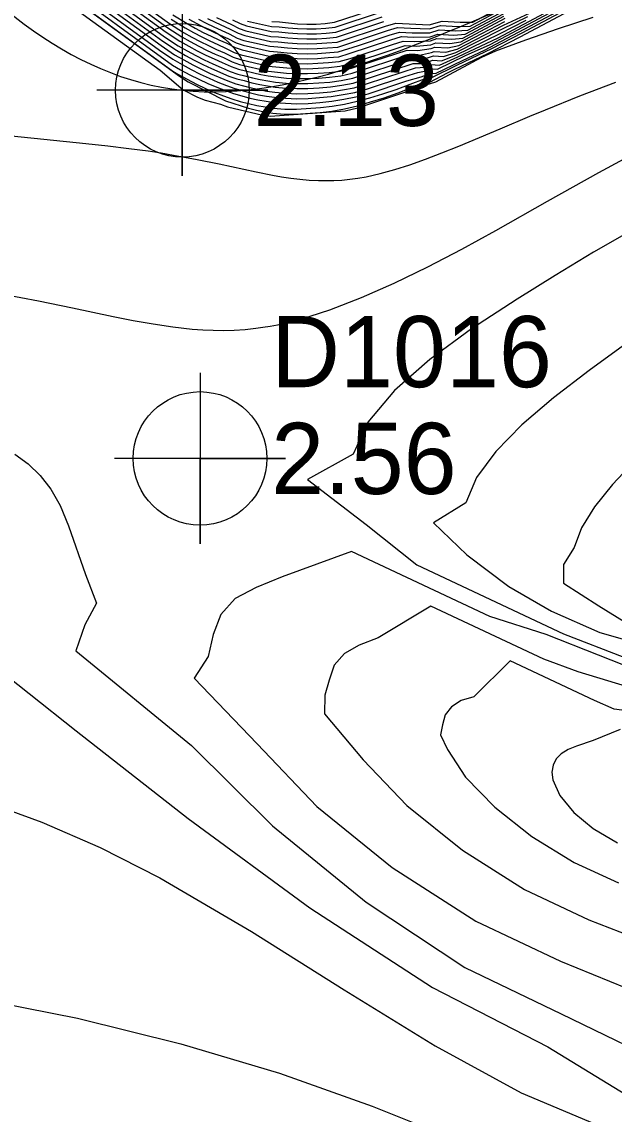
# Model space of a CAD drawing. Extents: x 2356077 to 2359823, y 225951 to 227822.
# Drawn here: x 2357200.57 to 2357221.36, y 226624.27 to 226662.63 of the extents above; entities that cross this region are included whole.
import ezdxf

# ---------------------------------------------------------------- set-up
doc = ezdxf.new("R2010")
doc.units = 0
for name, color, linetype in [('DTM Contours Major', 7, 'Continuous'), ('DTM Contours Minor', 7, 'Continuous'), ('Exist DTM Breakline', 7, 'Continuous'), ('Exist DTM Breakline Cogo Elevation', 7, 'Continuous'), ('Exist DTM Breakline Cogo Point CELL', 7, 'Continuous'), ('Exist DTM Regular Point CELL', 7, 'Continuous'), ('Exist DTM Regular Point Cogo Elevation', 7, 'Continuous'), ('Exist DTM Regular Point Cogo Number', 7, 'Continuous')]:
    doc.layers.add(name, color=color, linetype=linetype)

msp = doc.modelspace()

# ---------------------------------------------------------------- linework, layer by layer
at = {"layer": 'DTM Contours Major'}
for points in [[(2357202.047, 226664.287), (2357205.465, 226661.794), (2357205.937, 226661.475), (2357206.257, 226661.291), (2357206.573, 226661.121), (2357206.883, 226660.964), (2357207.189, 226660.819), (2357207.801, 226660.56), (2357208.082, 226660.457), (2357208.626, 226660.313), (2357208.902, 226660.25), (2357209.178, 226660.199), (2357209.454, 226660.159), (2357209.839, 226660.122), (2357210.227, 226660.106), (2357210.618, 226660.111), (2357211.017, 226660.139), (2357211.418, 226660.176), (2357211.827, 226660.237), (2357212.236, 226660.313), (2357212.674, 226660.447), (2357213.953, 226660.869), (2357214.388, 226661.009), (2357214.716, 226661.038), (2357214.935, 226661.129), (2357215.235, 226661.113), (2357215.872, 226661.404), (2357217.29, 226662.071), (2357223.775, 226665.528)], [(2357201.336, 226663.91), (2357205.426, 226660.927), (2357206.235, 226660.246), (2357206.745, 226659.988), (2357207.008, 226659.876), (2357207.274, 226659.803), (2357207.543, 226659.735), (2357207.797, 226659.64), (2357209.036, 226659.357), (2357209.293, 226659.318), (2357211.925, 226659.504), (2357212.368, 226659.614), (2357214.513, 226660.323), (2357214.577, 226660.356), (2357215.1, 226660.527), (2357216.721, 226661.391), (2357217.212, 226661.608), (2357218.267, 226662.001), (2357219.415, 226662.401), (2357220.623, 226662.799)], [(2357204.597, 226663.418), (2357205.758, 226662.572), (2357206.249, 226662.261), (2357206.544, 226662.093), (2357206.835, 226661.938), (2357207.122, 226661.794), (2357207.406, 226661.662), (2357207.687, 226661.542), (2357207.995, 226661.39), (2357208.246, 226661.302), (2357209.236, 226661.076), (2357209.873, 226661.009), (2357210.236, 226660.988), (2357210.602, 226660.985), (2357210.972, 226661.001), (2357211.349, 226661.028), (2357211.731, 226661.07), (2357212.12, 226661.171), (2357213.647, 226661.675), (2357214.032, 226661.798), (2357214.417, 226661.778), (2357214.926, 226661.826), (2357215.105, 226661.891), (2357215.594, 226661.866), (2357215.979, 226661.927), (2357217.544, 226662.761)], [(2357207.096, 226662.744), (2357207.359, 226662.614), (2357207.892, 226662.371), (2357208.171, 226662.229), (2357208.4, 226662.149), (2357209.297, 226661.944), (2357209.57, 226661.928), (2357209.905, 226661.89), (2357210.243, 226661.867), (2357210.585, 226661.858), (2357210.932, 226661.864), (2357211.282, 226661.889), (2357211.643, 226661.919), (2357213.343, 226662.481), (2357213.696, 226662.586), (2357214.868, 226662.526), (2357215.328, 226662.65), (2357215.954, 226662.618), (2357216.404, 226662.619), (2357217.588, 226663.25)], [(2357222.081, 226647.204), (2357221.301, 226646.38), (2357220.673, 226645.6), (2357220.219, 226644.863), (2357219.962, 226644.172), (2357219.585, 226643.573), (2357219.587, 226642.919), (2357220.827, 226642.122), (2357221.71, 226641.573)], [(2357222.989, 226638.283), (2357221.36, 226638.488), (2357220.679, 226638.798), (2357217.718, 226640.193), (2357216.441, 226638.929), (2357215.995, 226638.791), (2357215.659, 226638.578), (2357215.436, 226638.294), (2357215.334, 226637.946), (2357215.271, 226637.589), (2357215.511, 226637.08), (2357216.151, 226636.103), (2357217.174, 226635.052), (2357218.477, 226634.021), (2357219.959, 226633.102), (2357221.519, 226632.388)], [(2357155.299, 226629.964), (2357167.323, 226632.968), (2357177.52, 226635.242), (2357180.792, 226635.842), (2357183.719, 226636.279), (2357186.358, 226636.561), (2357188.766, 226636.693), (2357191.001, 226636.682), (2357193.119, 226636.536), (2357195.196, 226636.253), (2357197.234, 226635.829), (2357199.255, 226635.256), (2357201.278, 226634.526), (2357203.327, 226633.63), (2357205.421, 226632.562), (2357208.634, 226630.681), (2357211.889, 226628.638), (2357215.081, 226626.671), (2357218.105, 226625.016), (2357220.909, 226623.833)]]:
    msp.add_lwpolyline(points, dxfattribs=at)
at = {"layer": 'DTM Contours Minor'}
for points in [[(2357201.774, 226664.09), (2357205.863, 226661.108), (2357206.146, 226660.947), (2357206.47, 226660.773), (2357206.789, 226660.613), (2357207.104, 226660.466), (2357207.415, 226660.334), (2357207.722, 226660.215), (2357208.009, 226660.116), (2357208.295, 226660.029), (2357208.579, 226659.954), (2357208.862, 226659.892), (2357209.145, 226659.841), (2357209.43, 226659.802), (2357209.825, 226659.768), (2357210.224, 226659.755), (2357210.627, 226659.766), (2357211.037, 226659.794), (2357211.452, 226659.844), (2357211.875, 226659.913), (2357212.298, 226660), (2357212.731, 226660.105), (2357214.092, 226660.553), (2357214.585, 226660.699), (2357214.817, 226660.785), (2357214.882, 226660.823), (2357215.094, 226660.812), (2357216.036, 226661.273), (2357216.814, 226661.631), (2357223.924, 226665.422)], [(2357201.917, 226664.184), (2357205.408, 226661.638), (2357205.875, 226661.315), (2357206.2, 226661.129), (2357206.52, 226660.955), (2357206.835, 226660.796), (2357207.145, 226660.649), (2357207.453, 226660.516), (2357207.757, 226660.397), (2357208.046, 226660.289), (2357208.602, 226660.135), (2357208.882, 226660.072), (2357209.161, 226660.021), (2357209.442, 226659.981), (2357209.832, 226659.945), (2357210.225, 226659.93), (2357210.622, 226659.938), (2357211.027, 226659.967), (2357211.434, 226660.008), (2357211.85, 226660.073), (2357212.266, 226660.154), (2357212.704, 226660.276), (2357214.019, 226660.71), (2357214.475, 226660.85), (2357214.764, 226660.91), (2357214.901, 226660.976), (2357215.164, 226660.963), (2357216.141, 226661.453), (2357217.011, 226661.829), (2357223.848, 226665.474)], [(2357202.349, 226663.472), (2357205.876, 226660.9), (2357206.044, 226660.793), (2357206.376, 226660.611), (2357206.702, 226660.443), (2357207.024, 226660.29), (2357207.342, 226660.151), (2357207.657, 226660.027), (2357207.95, 226659.924), (2357208.242, 226659.834), (2357208.532, 226659.757), (2357208.821, 226659.692), (2357209.111, 226659.641), (2357209.401, 226659.602), (2357209.805, 226659.568), (2357210.21, 226659.563), (2357211.051, 226659.622), (2357211.469, 226659.664), (2357211.903, 226659.743), (2357212.338, 226659.842), (2357212.784, 226659.961), (2357213.241, 226660.1), (2357213.712, 226660.258), (2357214.199, 226660.437), (2357214.702, 226660.634), (2357214.791, 226660.673), (2357214.945, 226660.665), (2357215.866, 226661.121), (2357217.073, 226661.69), (2357218.131, 226662.24), (2357223.928, 226665.331)], [(2357202.428, 226664.604), (2357205.639, 226662.262), (2357206.124, 226661.948), (2357206.43, 226661.774), (2357206.73, 226661.612), (2357207.027, 226661.463), (2357207.32, 226661.327), (2357207.609, 226661.202), (2357207.921, 226661.056), (2357208.183, 226660.964), (2357208.96, 226660.783), (2357209.215, 226660.728), (2357209.491, 226660.693), (2357209.86, 226660.655), (2357210.232, 226660.636), (2357210.608, 226660.635), (2357210.989, 226660.656), (2357211.375, 226660.685), (2357211.768, 226660.735), (2357212.17, 226660.824), (2357214.168, 226661.483), (2357214.537, 226661.464), (2357214.955, 226661.551), (2357215.048, 226661.585), (2357215.45, 226661.565), (2357215.851, 226661.672), (2357217.475, 226662.508), (2357218.39, 226662.936)], [(2357202.552, 226664.713), (2357205.698, 226662.417), (2357206.186, 226662.104), (2357206.487, 226661.934), (2357206.783, 226661.775), (2357207.074, 226661.629), (2357207.363, 226661.494), (2357207.648, 226661.372), (2357207.958, 226661.223), (2357208.215, 226661.133), (2357209.226, 226660.902), (2357209.867, 226660.832), (2357210.234, 226660.812), (2357210.605, 226660.81), (2357210.98, 226660.829), (2357211.362, 226660.856), (2357211.749, 226660.902), (2357212.146, 226660.998), (2357214.1, 226661.64), (2357214.473, 226661.621), (2357214.94, 226661.688), (2357215.075, 226661.738), (2357215.522, 226661.715), (2357215.91, 226661.796), (2357217.527, 226662.646)], [(2357202.175, 226664.392), (2357205.522, 226661.951), (2357206, 226661.633), (2357206.315, 226661.453), (2357206.625, 226661.285), (2357206.931, 226661.131), (2357207.233, 226660.989), (2357207.843, 226660.724), (2357208.117, 226660.626), (2357208.376, 226660.564), (2357208.649, 226660.49), (2357208.922, 226660.428), (2357209.194, 226660.377), (2357209.467, 226660.337), (2357209.846, 226660.3), (2357210.229, 226660.283), (2357210.615, 226660.285), (2357211.007, 226660.312), (2357211.403, 226660.345), (2357211.806, 226660.402), (2357212.209, 226660.475), (2357214.311, 226661.167), (2357214.673, 226661.167), (2357214.997, 226661.28), (2357215.306, 226661.264), (2357215.804, 226661.461), (2357217.359, 226662.222), (2357218.277, 226662.69)], [(2357202.302, 226664.498), (2357205.58, 226662.107), (2357206.062, 226661.791), (2357206.372, 226661.614), (2357206.678, 226661.449), (2357206.979, 226661.297), (2357207.276, 226661.158), (2357207.57, 226661.032), (2357207.883, 226660.89), (2357208.15, 226660.795), (2357208.404, 226660.737), (2357208.673, 226660.667), (2357208.941, 226660.606), (2357209.206, 226660.553), (2357209.479, 226660.515), (2357209.853, 226660.478), (2357210.231, 226660.459), (2357210.612, 226660.46), (2357210.998, 226660.484), (2357211.389, 226660.515), (2357211.787, 226660.568), (2357212.191, 226660.65), (2357214.239, 226661.325), (2357214.62, 226661.305), (2357215.022, 226661.432), (2357215.378, 226661.414), (2357215.81, 226661.557), (2357217.419, 226662.367), (2357218.334, 226662.813)], [(2357201.564, 226664.037), (2357206.108, 226660.723), (2357206.411, 226660.521), (2357207.723, 226659.857), (2357208.531, 226659.601), (2357208.812, 226659.53), (2357209.094, 226659.472), (2357209.379, 226659.428), (2357209.778, 226659.39), (2357210.184, 226659.388), (2357211.04, 226659.449), (2357211.459, 226659.491), (2357211.904, 226659.577), (2357212.352, 226659.685), (2357212.813, 226659.815), (2357213.288, 226659.966), (2357213.779, 226660.14), (2357214.287, 226660.334), (2357214.757, 226660.521), (2357214.896, 226660.514), (2357215.515, 226660.844), (2357215.769, 226660.97), (2357216.934, 226661.518), (2357218.06, 226662.109), (2357220.954, 226663.652)], [(2357206.772, 226662.727), (2357207.044, 226662.583), (2357207.312, 226662.45), (2357207.851, 226662.206), (2357208.137, 226662.061), (2357208.37, 226661.98), (2357209.284, 226661.771), (2357209.559, 226661.752), (2357209.899, 226661.714), (2357210.242, 226661.691), (2357210.589, 226661.684), (2357210.94, 226661.691), (2357211.662, 226661.745), (2357213.404, 226662.32), (2357213.763, 226662.429), (2357214.23, 226662.405), (2357214.88, 226662.385), (2357215.266, 226662.499), (2357215.882, 226662.467), (2357216.314, 226662.477), (2357217.543, 226663.133)], [(2357209.351, 226662.638), (2357209.614, 226662.628), (2357209.93, 226662.59), (2357210.249, 226662.565), (2357210.573, 226662.553), (2357210.902, 226662.554), (2357211.225, 226662.577), (2357211.55, 226662.614), (2357213.099, 226663.125)], [(2357205.818, 226662.726), (2357206.311, 226662.416), (2357206.601, 226662.252), (2357206.887, 226662.099), (2357207.17, 226661.958), (2357207.449, 226661.829), (2357207.725, 226661.711), (2357208.031, 226661.558), (2357208.278, 226661.471), (2357209.248, 226661.25), (2357209.88, 226661.185), (2357210.237, 226661.164), (2357210.599, 226661.16), (2357210.964, 226661.174), (2357211.336, 226661.2), (2357211.714, 226661.238), (2357212.093, 226661.343), (2357213.586, 226661.836), (2357213.964, 226661.956), (2357214.367, 226661.935), (2357214.914, 226661.965), (2357215.138, 226662.043), (2357215.666, 226662.016), (2357216.057, 226662.061), (2357217.487, 226662.824)], [(2357205.879, 226662.88), (2357206.373, 226662.572), (2357206.658, 226662.411), (2357206.939, 226662.261), (2357207.217, 226662.123), (2357207.492, 226661.996), (2357207.766, 226661.877), (2357208.067, 226661.725), (2357208.309, 226661.641), (2357209.26, 226661.423), (2357209.537, 226661.4), (2357209.886, 226661.362), (2357210.239, 226661.34), (2357210.595, 226661.335), (2357210.956, 226661.346), (2357211.323, 226661.372), (2357211.697, 226661.406), (2357212.065, 226661.515), (2357213.526, 226661.997), (2357213.897, 226662.113), (2357214.319, 226662.092), (2357214.902, 226662.105), (2357215.175, 226662.196), (2357215.738, 226662.166), (2357216.139, 226662.198), (2357217.484, 226662.915)], [(2357206.435, 226662.727), (2357206.715, 226662.569), (2357206.992, 226662.422), (2357207.264, 226662.287), (2357207.534, 226662.162), (2357207.809, 226662.041), (2357208.102, 226661.893), (2357208.339, 226661.81), (2357209.272, 226661.597), (2357209.548, 226661.576), (2357209.892, 226661.538), (2357210.24, 226661.516), (2357210.592, 226661.509), (2357210.948, 226661.519), (2357211.68, 226661.574), (2357212.392, 226661.804), (2357213.465, 226662.159), (2357213.83, 226662.271), (2357214.274, 226662.248), (2357214.891, 226662.245), (2357215.217, 226662.348), (2357215.81, 226662.317), (2357216.225, 226662.337), (2357217.506, 226663.02)], [(2357207.407, 226662.777), (2357207.932, 226662.536), (2357208.206, 226662.398), (2357208.431, 226662.319), (2357209.31, 226662.118), (2357209.581, 226662.103), (2357209.911, 226662.065), (2357210.244, 226662.042), (2357210.582, 226662.032), (2357210.925, 226662.036), (2357211.268, 226662.061), (2357211.621, 226662.094), (2357213.282, 226662.642)], [(2357207.972, 226662.701), (2357208.24, 226662.566), (2357208.461, 226662.488), (2357209.323, 226662.291), (2357209.592, 226662.279), (2357209.917, 226662.24), (2357210.246, 226662.217), (2357210.579, 226662.206), (2357210.917, 226662.209), (2357211.254, 226662.233), (2357211.598, 226662.268), (2357213.221, 226662.803)], [(2357208.491, 226662.658), (2357209.337, 226662.464), (2357209.603, 226662.453), (2357209.923, 226662.415), (2357210.247, 226662.391), (2357210.576, 226662.38), (2357210.91, 226662.382), (2357211.24, 226662.405), (2357211.575, 226662.441), (2357213.16, 226662.964)], [(2357200.208, 226658.63), (2357202.825, 226658.36), (2357203.598, 226658.275), (2357204.326, 226658.187), (2357205.011, 226658.094), (2357205.466, 226658.025), (2357205.903, 226657.953), (2357206.728, 226657.801), (2357207.5, 226657.643), (2357208.795, 226657.362), (2357209.367, 226657.247), (2357209.688, 226657.19), (2357210.01, 226657.141), (2357210.332, 226657.101), (2357210.656, 226657.072), (2357210.984, 226657.055), (2357211.253, 226657.052), (2357211.525, 226657.058), (2357211.801, 226657.074), (2357212.081, 226657.102), (2357212.367, 226657.141), (2357212.658, 226657.191), (2357213.151, 226657.301), (2357213.661, 226657.442), (2357214.191, 226657.611), (2357214.741, 226657.806), (2357215.313, 226658.024), (2357215.907, 226658.263), (2357217.361, 226658.874), (2357218.409, 226659.316), (2357218.959, 226659.544), (2357220.164, 226660.028), (2357221.42, 226660.513)], [(2357199.915, 226653.07), (2357201.157, 226652.83), (2357202.349, 226652.587), (2357203.779, 226652.285), (2357204.482, 226652.144), (2357205.178, 226652.019), (2357205.869, 226651.915), (2357206.555, 226651.839), (2357206.922, 226651.813), (2357207.29, 226651.797), (2357207.659, 226651.793), (2357208.031, 226651.803), (2357208.407, 226651.827), (2357208.789, 226651.867), (2357209.037, 226651.901), (2357209.288, 226651.942), (2357209.543, 226651.99), (2357209.802, 226652.046), (2357210.064, 226652.109), (2357210.33, 226652.179), (2357211.387, 226652.515), (2357212.496, 226652.947), (2357213.646, 226653.457), (2357214.823, 226654.031), (2357216.015, 226654.652), (2357217.211, 226655.304), (2357219.026, 226656.327), (2357219.927, 226656.836), (2357220.824, 226657.337), (2357221.718, 226657.822)], [(2357221.971, 226655.307), (2357220.635, 226654.535), (2357219.291, 226653.727), (2357217.955, 226652.892), (2357216.362, 226651.844), (2357214.897, 226650.772), (2357213.653, 226649.681), (2357212.722, 226648.572), (2357212.198, 226647.45), (2357210.597, 226646.553), (2357212.66, 226644.973), (2357214.433, 226643.557), (2357219.581, 226641.131), (2357221.704, 226640.319)], [(2357221.946, 226651.446), (2357220.484, 226650.383), (2357219.236, 226649.42), (2357218.126, 226648.472), (2357217.207, 226647.541), (2357216.532, 226646.627), (2357216.153, 226645.732), (2357215.026, 226645.032), (2357216.193, 226643.913), (2357217.672, 226642.795), (2357219.161, 226641.934), (2357220.866, 226641.178), (2357222.788, 226640.633)], [(2357200.329, 226647.447), (2357200.796, 226647.106), (2357201.22, 226646.697), (2357201.597, 226646.212), (2357201.922, 226645.641), (2357202.216, 226644.934), (2357202.807, 226643.216), (2357203.199, 226642.212), (2357202.79, 226641.455), (2357202.472, 226640.54), (2357206.534, 226637.22), (2357209.372, 226634.392), (2357212.657, 226631.708), (2357216.125, 226629.424), (2357219.506, 226627.797), (2357223.7, 226625.757), (2357225.987, 226625.005), (2357226.65, 226627.909), (2357227.303, 226629.089), (2357227.65, 226630.609), (2357228.041, 226632.06), (2357239.481, 226637.07), (2357240.897, 226637.643), (2357242.438, 226638.311)], [(2357222.646, 226639.662), (2357218.972, 226641.112), (2357216.997, 226641.743), (2357212.147, 226644.029), (2357209.717, 226643.144), (2357208.8, 226642.759), (2357208.066, 226642.372), (2357207.554, 226641.82), (2357207.284, 226641.118), (2357207.117, 226640.346), (2357206.624, 226639.583), (2357208.834, 226637.277), (2357210.927, 226635.074), (2357213.572, 226632.926), (2357216.511, 226631.044), (2357219.486, 226629.641), (2357222.924, 226628.232)], [(2357222.839, 226638.966), (2357220.096, 226639.808), (2357218.89, 226640.246), (2357214.93, 226642.112), (2357213.08, 226640.997), (2357212.416, 226640.74), (2357211.895, 226640.443), (2357211.541, 226640.031), (2357211.366, 226639.513), (2357211.208, 226638.983), (2357211.199, 226638.331), (2357212.551, 226636.715), (2357214.088, 226635.11), (2357216.035, 226633.54), (2357218.22, 226632.152), (2357220.47, 226631.094), (2357223.013, 226630.104)], [(2357199.169, 226640.349), (2357202.476, 226637.728), (2357206.411, 226634.652), (2357210.678, 226631.515), (2357214.983, 226628.712), (2357219.033, 226626.636), (2357224.244, 226623.445)], [(2357221.569, 226637.773), (2357220.627, 226637.392), (2357220.043, 226637.189), (2357219.744, 226637.077), (2357219.505, 226636.927), (2357219.329, 226636.742), (2357219.218, 226636.527), (2357219.177, 226636.283), (2357219.207, 226636.014), (2357219.461, 226635.455), (2357219.947, 226634.867), (2357220.632, 226634.298), (2357221.481, 226633.798)], [(2357162.663, 226625.795), (2357171.683, 226627.589), (2357179.616, 226628.796), (2357181.764, 226629.03), (2357183.79, 226629.198), (2357185.72, 226629.302), (2357187.58, 226629.344), (2357189.399, 226629.327), (2357191.202, 226629.253), (2357194.995, 226628.922), (2357198.786, 226628.376), (2357202.522, 226627.639), (2357206.149, 226626.739), (2357209.616, 226625.702), (2357212.867, 226624.553), (2357215.211, 226623.617)]]:
    msp.add_lwpolyline(points, dxfattribs=at)
at = {"layer": 'Exist DTM Breakline'}
msp.add_spline([(2357185.71, 226723.561), (2357186, 226706.097), (2357189.263, 226681.472), (2357206.207, 226660.225), (2357233.253, 226666.38), (2357241.159, 226659.296), (2357238.928, 226647.832), (2357226.863, 226640.568)], degree=3, dxfattribs=at)
at = {"layer": 'Exist DTM Breakline Cogo Point CELL'}
msp.add_lwpolyline([(2357206.207, 226663.225), (2357206.207, 226657.225), (2357206.207, 226660.225), (2357209.207, 226660.225), (2357203.207, 226660.225)], dxfattribs=at)
msp.add_circle((2357206.207, 226660.225), 2.344, dxfattribs=at)
at = {"layer": 'Exist DTM Regular Point CELL'}
msp.add_lwpolyline([(2357206.828, 226650.298), (2357206.828, 226644.298), (2357206.828, 226647.298), (2357209.828, 226647.298), (2357203.828, 226647.298)], dxfattribs=at)
msp.add_circle((2357206.828, 226647.298), 2.344, dxfattribs=at)

# ---------------------------------------------------------------- texts
at = {"layer": 'Exist DTM Breakline Cogo Elevation'}
msp.add_text('2.13', height=2.5, dxfattribs=at).set_placement((2357208.707, 226658.975))
at = {"layer": 'Exist DTM Regular Point Cogo Elevation'}
msp.add_text('2.56', height=2.5, dxfattribs=at).set_placement((2357209.328, 226646.048))
at = {"layer": 'Exist DTM Regular Point Cogo Number'}
msp.add_text('D1016', height=2.5, dxfattribs=at).set_placement((2357209.328, 226649.798))

doc.saveas('drawing.dxf')
